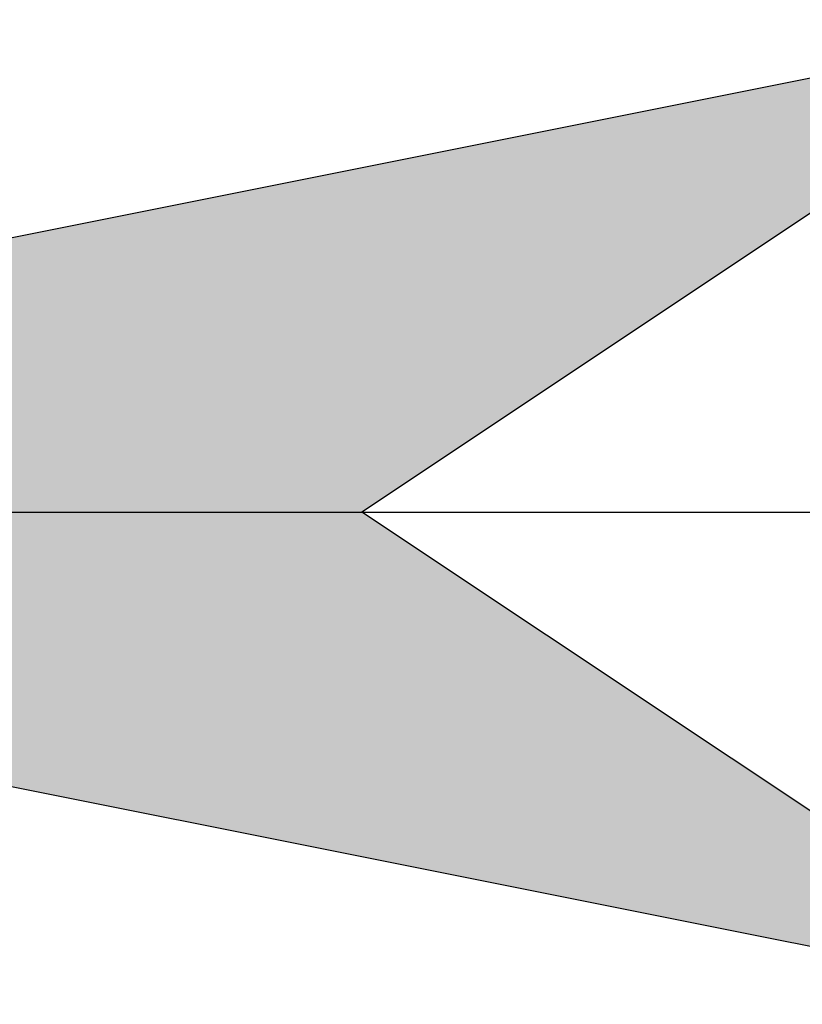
# Model space of a CAD drawing. Header units: millimetres. Extents: x -33345 to 4712671, y -3392 to 121473.
# Tile 774 of 1056: x 3649525 to 3649623, y 49646 to 49770. Entities that reach past the tile are written whole.
import ezdxf

# ---------------------------------------------------------------- set-up
doc = ezdxf.new("R2010")
doc.units = ezdxf.units.MM
doc.layers.add('Штриховая-АСО', color=8, linetype='Continuous', lineweight=15)

msp = doc.modelspace()

# ---------------------------------------------------------------- hatches: boundary and pattern name
at = {"layer": 'Штриховая-АСО'}
h = msp.add_hatch(color=256, dxfattribs=at)
h.paths.add_polyline_path([(3649660.729, 49770.176), (3649351.354, 49708.301), (3649567.917, 49708.301)])
h.paths.add_polyline_path([(3649567.917, 49708.301), (3649351.354, 49708.301), (3649660.729, 49646.426)])

# ---------------------------------------------------------------- linework, layer by layer
for points in [[(3649351.354, 49708.301), (3649660.729, 49770.176)], [(3649660.729, 49770.176), (3649567.917, 49708.301)], [(3649351.354, 49708.301), (3650093.854, 49708.301)], [(3649351.354, 49708.301), (3649660.729, 49646.426)], [(3649660.729, 49646.426), (3649567.917, 49708.301)]]:
    msp.add_lwpolyline(points)

doc.saveas('drawing.dxf')
